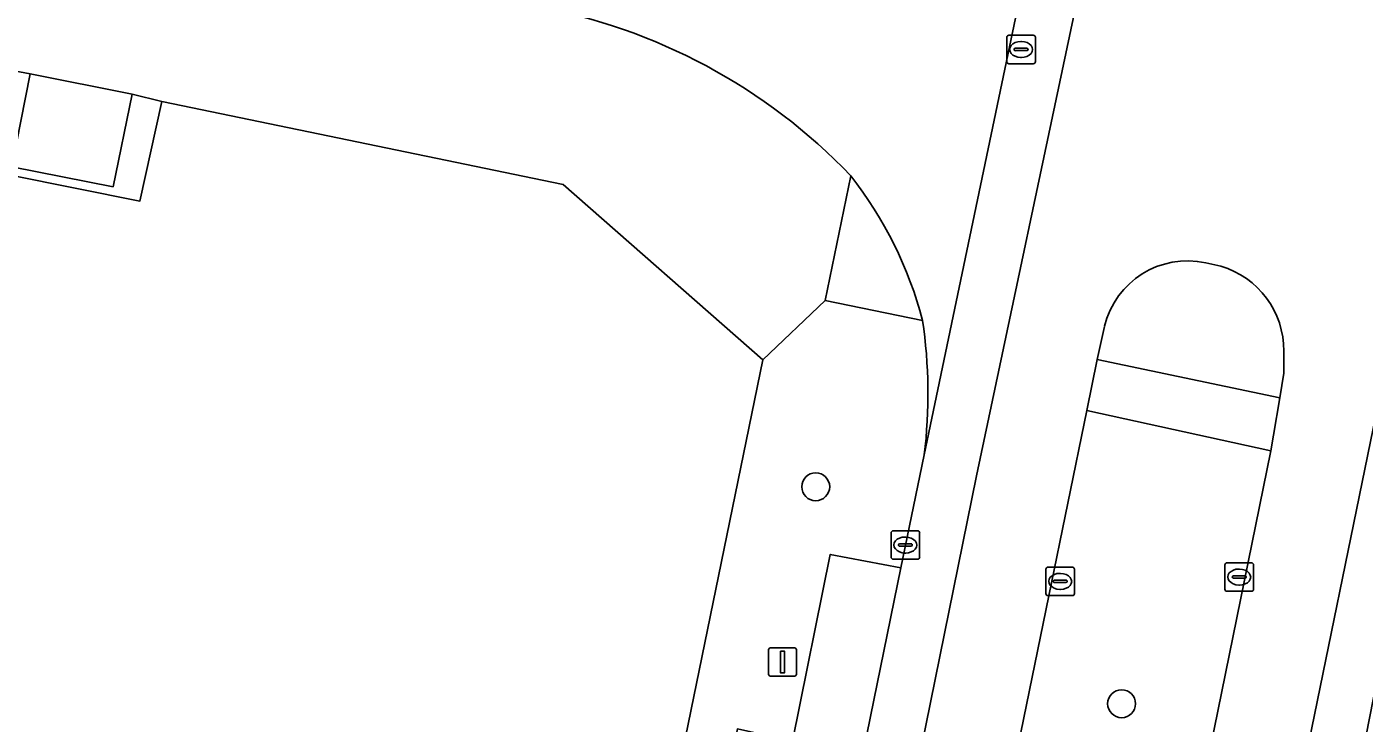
# Model space of a CAD drawing. Extents: x 157692 to 159674, y 381452 to 383291.
# Drawn here: x 158551.38 to 158598.24, y 382449.95 to 382474.36 of the extents above; entities that cross this region are included whole.
import ezdxf

# ---------------------------------------------------------------- set-up
doc = ezdxf.new("R2010")
doc.units = 0
for name, color, linetype in [('IMGEO_Berm_groen', 7, 'Continuous'), ('IMGEO_Boom', 7, 'Continuous'), ('IMGEO_Erf', 7, 'Continuous'), ('IMGEO_Groenvoorziening', 7, 'Continuous'), ('IMGEO_Kolk', 7, 'Continuous'), ('IMGEO_Lichtmast', 7, 'Continuous'), ('IMGEO_Parkeervlak_open', 7, 'Continuous'), ('IMGEO_Rijbaan_lokaal_gesloten', 7, 'Continuous'), ('IMGEO_Rioolput', 7, 'Continuous'), ('IMGEO_Verkeerseiland_groen', 7, 'Continuous'), ('IMGEO_Voetpad_open', 7, 'Continuous')]:
    doc.layers.add(name, color=color, linetype=linetype)

msp = doc.modelspace()

# ---------------------------------------------------------------- linework, layer by layer
at = {"layer": 'IMGEO_Berm_groen'}
msp.add_lwpolyline([(158594.974, 382459.491), (158588.522, 382460.914), (158587.191, 382454.412), (158580.059, 382419.567), (158566.979, 382355.038), (158573.413, 382353.716), (158587.176, 382421.152)], close=True, dxfattribs=at)
at = {"layer": 'IMGEO_Boom'}
for centre in [(158579.027, 382458.235), (158589.744, 382450.631)]:
    msp.add_circle(centre, 0.489, dxfattribs=at)
at = {"layer": 'IMGEO_Erf'}
msp.add_lwpolyline([(158551.807, 382338.849), (158552.915, 382344.297), (158553.891, 382349.094), (158567.581, 382415.871), (158577.178, 382462.682), (158570.176, 382468.831), (158556.118, 382471.739), (158555.348, 382468.252), (158516.523, 382476.068), (158514.539, 382476.468), (158509.694, 382477.443), (158475.129, 382484.401), (158465.109, 382486.418), (158458.989, 382487.647), (158450.596, 382489.334)], dxfattribs=at)
at = {"layer": 'IMGEO_Groenvoorziening'}
msp.add_lwpolyline([(158522.409, 382478.641), (158515.315, 382480.093), (158514.539, 382476.468), (158516.523, 382476.068), (158555.348, 382468.252), (158556.118, 382471.739), (158555.074, 382472), (158554.407, 382468.755), (158550.859, 382469.456), (158551.505, 382472.707), (158550.055, 382472.983)], close=True, dxfattribs=at)
msp.add_lwpolyline([(158580.254, 382469.139), (158579.352, 382464.765), (158582.772, 382464.067)], dxfattribs=at)
msp.add_arc((158569.096, 382460.439), 14.149, 14.8588, 37.9455, dxfattribs=at)
at = {"layer": 'IMGEO_Kolk'}
for p, q in [((158581.667, 382455.768), (158581.667, 382456.62)), ((158581.742, 382456.694), (158582.594, 382456.694)), ((158582.155, 382456.474), (158582.18, 382456.474)), ((158582.668, 382456.62), (158582.668, 382455.768)), ((158581.926, 382456.188), (158581.926, 382456.2)), ((158582.364, 382456.151), (158581.966, 382456.151)), ((158581.969, 382456.237), (158582.367, 382456.237)), ((158582.178, 382455.914), (158582.153, 382455.914)), ((158582.41, 382456.2), (158582.41, 382456.188)), ((158582.594, 382455.694), (158581.742, 382455.694)), ((158587.092, 382454.494), (158587.092, 382455.346)), ((158587.167, 382455.42), (158588.019, 382455.42)), ((158588.093, 382455.346), (158588.093, 382454.494)), ((158593.364, 382454.646), (158593.364, 382455.498)), ((158593.439, 382455.572), (158594.291, 382455.572)), ((158593.852, 382455.352), (158593.877, 382455.352)), ((158594.365, 382455.498), (158594.365, 382454.646)), ((158587.351, 382454.914), (158587.351, 382454.926)), ((158587.789, 382454.877), (158587.391, 382454.877)), ((158587.394, 382454.963), (158587.792, 382454.963)), ((158587.58, 382455.2), (158587.605, 382455.2)), ((158587.835, 382454.926), (158587.835, 382454.914)), ((158593.623, 382455.066), (158593.623, 382455.078)), ((158594.061, 382455.029), (158593.663, 382455.029)), ((158593.666, 382455.115), (158594.064, 382455.115)), ((158594.107, 382455.078), (158594.107, 382455.066)), ((158588.019, 382454.42), (158587.167, 382454.42)), ((158587.603, 382454.64), (158587.578, 382454.64)), ((158594.291, 382454.572), (158593.439, 382454.572)), ((158593.875, 382454.792), (158593.85, 382454.792))]:
    msp.add_line(p, q, dxfattribs=at)
for points in [[(158581.667, 382455.768), (158581.667, 382456.62)], [(158581.742, 382456.694), (158582.594, 382456.694)], [(158582.668, 382456.62), (158582.668, 382455.768)], [(158582.594, 382455.694), (158581.742, 382455.694)], [(158587.092, 382454.494), (158587.092, 382455.346)], [(158587.167, 382455.42), (158588.019, 382455.42)], [(158588.093, 382455.346), (158588.093, 382454.494)], [(158593.364, 382454.646), (158593.364, 382455.498)], [(158593.439, 382455.572), (158594.291, 382455.572)], [(158594.365, 382455.498), (158594.365, 382454.646)], [(158588.019, 382454.42), (158587.167, 382454.42)], [(158594.291, 382454.572), (158593.439, 382454.572)]]:
    msp.add_lwpolyline(points, dxfattribs=at)
for centre, radius, start, end in [((158581.744, 382456.618), 0.0765, 91.552, 178.448), ((158581.744, 382456.618), 0.0765, 91.552, 178.448), ((158582.592, 382456.618), 0.0765, 1.552, 88.448), ((158582.592, 382456.618), 0.0765, 1.552, 88.448), ((158581.966, 382456.197), 0.0403, 85.8775, 175.7526), ((158581.963, 382456.187), 0.0366, 178.938, 274.7102), ((158582.367, 382456.194), 0.043, 264.8664, 352.4533), ((158582.371, 382456.199), 0.0386, 1.7309, 96.639), ((158581.744, 382455.77), 0.0765, 181.552, 268.448), ((158581.744, 382455.77), 0.0765, 181.552, 268.448), ((158582.592, 382455.77), 0.0765, 271.552, 358.448), ((158582.592, 382455.77), 0.0765, 271.552, 358.448), ((158587.169, 382455.344), 0.0765, 91.552, 178.448), ((158587.169, 382455.344), 0.0765, 91.552, 178.448), ((158588.017, 382455.344), 0.0765, 1.552, 88.448), ((158588.017, 382455.344), 0.0765, 1.552, 88.448), ((158593.441, 382455.496), 0.0765, 91.552, 178.448), ((158593.441, 382455.496), 0.0765, 91.552, 178.448), ((158594.289, 382455.496), 0.0765, 1.552, 88.448), ((158594.289, 382455.496), 0.0765, 1.552, 88.448), ((158587.391, 382454.923), 0.0403, 85.8775, 175.7526), ((158587.388, 382454.913), 0.0366, 178.938, 274.7102), ((158587.792, 382454.92), 0.043, 264.8664, 352.4533), ((158587.796, 382454.925), 0.0386, 1.7309, 96.639), ((158593.663, 382455.075), 0.0403, 85.8775, 175.7526), ((158593.66, 382455.065), 0.0366, 178.938, 274.7102), ((158594.064, 382455.072), 0.043, 264.8664, 352.4533), ((158594.068, 382455.077), 0.0386, 1.7309, 96.639), ((158587.169, 382454.496), 0.0765, 181.552, 268.448), ((158587.169, 382454.496), 0.0765, 181.552, 268.448), ((158588.017, 382454.496), 0.0765, 271.552, 358.448), ((158588.017, 382454.496), 0.0765, 271.552, 358.448), ((158593.441, 382454.648), 0.0765, 181.552, 268.448), ((158593.441, 382454.648), 0.0765, 181.552, 268.448), ((158594.289, 382454.648), 0.0765, 271.552, 358.448), ((158594.289, 382454.648), 0.0765, 271.552, 358.448)]:
    msp.add_arc(centre, radius, start, end, dxfattribs=at)
for centre, major_axis, ratio, start_param, end_param in [((158582.154, 382456.194), (-0.387, 0.002), 0.722429, 4.712389, 7.853982), ((158582.179, 382456.194), (-0.39, 0.002), 0.717154, 1.570796, 4.712389), ((158593.851, 382455.072), (-0.387, 0.002), 0.722429, 4.712389, 7.853982), ((158593.876, 382455.072), (-0.39, 0.002), 0.717154, 1.570796, 4.712389), ((158587.579, 382454.92), (-0.387, 0.002), 0.722429, 4.712389, 7.853982), ((158587.604, 382454.92), (-0.39, 0.002), 0.717154, 1.570796, 4.712389)]:
    msp.add_ellipse(centre, major_axis=major_axis, ratio=ratio, start_param=start_param, end_param=end_param, dxfattribs=at)
at = {"layer": 'IMGEO_Lichtmast'}
for p, q in [((158577.467, 382452.593), (158578.257, 382452.593)), ((158578.257, 382452.593), (158577.467, 382452.593)), ((158577.367, 382451.693), (158577.367, 382452.493)), ((158577.367, 382452.493), (158577.367, 382451.693)), ((158578.357, 382452.493), (158578.357, 382451.693)), ((158578.357, 382451.693), (158578.357, 382452.493)), ((158578.257, 382451.593), (158577.467, 382451.593)), ((158577.467, 382451.593), (158578.257, 382451.593))]:
    msp.add_line(p, q, dxfattribs=at)
msp.add_lwpolyline([(158577.787, 382452.468), (158577.937, 382452.468), (158577.937, 382451.718), (158577.787, 382451.718), (158577.787, 382452.468)], dxfattribs=at)
for centre, start, end in [((158577.467, 382452.493), 90, 180), ((158577.467, 382452.493), 90, 180), ((158578.257, 382452.493), 0, 90), ((158578.257, 382452.493), 360, 90), ((158577.467, 382451.693), 180, 270), ((158577.467, 382451.693), 180, 270), ((158578.257, 382451.693), 270, 0), ((158578.257, 382451.693), 270, 0)]:
    msp.add_arc(centre, 0.1, start, end, dxfattribs=at)
at = {"layer": 'IMGEO_Parkeervlak_open'}
msp.add_lwpolyline([(158574.537, 382418.739), (158582.012, 382455.393), (158579.537, 382455.865), (158578.21, 382449.322), (158576.986, 382443.423), (158575.612, 382436.565), (158574.421, 382430.657), (158573.376, 382425.652), (158572.208, 382419.746), (158571, 382413.8), (158569.746, 382407.866), (158568.433, 382401.407), (158567.249, 382395.578), (158565.92, 382388.887), (158564.692, 382383.1), (158563.813, 382378.594), (158562.58, 382372.68), (158561.335, 382366.514), (158559.885, 382359.242), (158562.307, 382358.757)], close=True, dxfattribs=at)
at = {"layer": 'IMGEO_Rijbaan_lokaal_gesloten'}
for points in [[(158626.897, 382663.441), (158613.919, 382600.583), (158592.124, 382493.966), (158591.78, 382492.336), (158584.663, 382458.624), (158576.456, 382418.202), (158561.278, 382343.885), (158559.085, 382332.976)], [(158570.442, 382323.016), (158576.228, 382350.879), (158576.268, 382351.075), (158583.576, 382387.108), (158599.733, 382466.035), (158609.586, 382513.419)], [(158609.586, 382513.419), (158599.733, 382466.035), (158583.576, 382387.108), (158576.268, 382351.075), (158578.202, 382350.697), (158578.94, 382354.449), (158581.424, 382366.714), (158581.731, 382368.157), (158585.535, 382386.77), (158589.629, 382406.841), (158590.118, 382409.384), (158590.128, 382409.434), (158593.528, 382425.909), (158597.626, 382446.019), (158598.566, 382450.838), (158599.776, 382456.65), (158601.623, 382465.39), (158601.786, 382466.067), (158602.857, 382471.213), (158605.63, 382484.188)], [(158582.83, 382459.355), (158589.495, 382491.264)], [(158592.693, 382466.085), (158593.219, 382465.97)], [(158565.678, 382348.953), (158566.54, 382353.187), (158566.979, 382355.038), (158580.059, 382419.567), (158587.191, 382454.412), (158588.522, 382460.914), (158588.892, 382462.702), (158589.146, 382463.86)], [(158595.425, 382462.991), (158595.428, 382462.214), (158595.283, 382461.352), (158595.067, 382460.049), (158594.974, 382459.491), (158587.176, 382421.152), (158573.413, 382353.716), (158573.039, 382351.86), (158572.14, 382347.357)]]:
    msp.add_lwpolyline(points, dxfattribs=at)
msp.add_lwpolyline([(158576.456, 382418.202), (158584.663, 382458.624), (158591.78, 382492.336), (158589.807, 382492.761), (158589.624, 382491.884), (158589.495, 382491.264), (158582.83, 382459.355), (158582.012, 382455.393), (158574.537, 382418.739), (158562.307, 382358.757), (158561.806, 382356.259), (158561.547, 382354.975), (158559.276, 382343.829), (158558.305, 382338.921), (158558.047, 382337.432), (158557.222, 382333.606), (158556.963, 382332.377), (158558.877, 382331.964), (158559.085, 382332.976), (158561.278, 382343.885)], close=True, dxfattribs=at)
for centre, radius, start, end in [((158565.599, 382455.126), 20.276, 43.7171, 79.7846), ((158569.096, 382460.439), 14.149, 14.8588, 37.9455), ((158592.053, 382463.166), 2.989, 77.6321, 166.5672), ((158592.345, 382463.016), 3.08, 359.5282, 73.5129), ((158564.709, 382461.488), 18.247, 353.2859, 8.1246)]:
    msp.add_arc(centre, radius, start, end, dxfattribs=at)
at = {"layer": 'IMGEO_Rioolput'}
for p, q in [((158585.796, 382474.067), (158586.648, 382474.067)), ((158585.721, 382473.141), (158585.721, 382473.993)), ((158586.023, 382473.61), (158586.421, 382473.61)), ((158586.209, 382473.847), (158586.234, 382473.847)), ((158586.722, 382473.993), (158586.722, 382473.141)), ((158585.98, 382473.561), (158585.98, 382473.573)), ((158586.418, 382473.524), (158586.02, 382473.524)), ((158586.232, 382473.287), (158586.207, 382473.287)), ((158586.464, 382473.573), (158586.464, 382473.561)), ((158586.648, 382473.067), (158585.796, 382473.067))]:
    msp.add_line(p, q, dxfattribs=at)
for points in [[(158585.796, 382474.067), (158586.648, 382474.067)], [(158585.721, 382473.141), (158585.721, 382473.993)], [(158586.722, 382473.993), (158586.722, 382473.141)], [(158586.648, 382473.067), (158585.796, 382473.067)]]:
    msp.add_lwpolyline(points, dxfattribs=at)
for centre, radius, start, end in [((158585.798, 382473.991), 0.0765, 91.552, 178.448), ((158585.798, 382473.991), 0.0765, 91.552, 178.448), ((158586.646, 382473.991), 0.0765, 1.552, 88.448), ((158586.646, 382473.991), 0.0765, 1.552, 88.448), ((158586.02, 382473.57), 0.0403, 85.8775, 175.7526), ((158586.425, 382473.572), 0.0386, 1.7309, 96.639), ((158585.798, 382473.143), 0.0765, 181.552, 268.448), ((158585.798, 382473.143), 0.0765, 181.552, 268.448), ((158586.017, 382473.56), 0.0366, 178.938, 274.7102), ((158586.421, 382473.567), 0.043, 264.8664, 352.4533), ((158586.646, 382473.143), 0.0765, 271.552, 358.448), ((158586.646, 382473.143), 0.0765, 271.552, 358.448)]:
    msp.add_arc(centre, radius, start, end, dxfattribs=at)
for centre, major_axis, ratio, start_param, end_param in [((158586.208, 382473.567), (-0.387, 0.002), 0.722429, 4.712389, 7.853982), ((158586.233, 382473.567), (-0.39, 0.002), 0.717154, 1.570796, 4.712389)]:
    msp.add_ellipse(centre, major_axis=major_axis, ratio=ratio, start_param=start_param, end_param=end_param, dxfattribs=at)
at = {"layer": 'IMGEO_Verkeerseiland_groen'}
for points in [[(158593.219, 382465.97), (158592.693, 382466.085)], [(158589.146, 382463.86), (158588.892, 382462.702)], [(158588.892, 382462.702), (158595.283, 382461.352), (158595.428, 382462.214), (158595.425, 382462.991)]]:
    msp.add_lwpolyline(points, dxfattribs=at)
for centre, radius, start, end in [((158592.053, 382463.166), 2.989, 77.6321, 166.5672), ((158592.345, 382463.016), 3.08, 359.5282, 73.5129)]:
    msp.add_arc(centre, radius, start, end, dxfattribs=at)
at = {"layer": 'IMGEO_Voetpad_open'}
for points in [[(158554.921, 382478.043), (158545.857, 382479.929), (158523.85, 382484.455), (158523.629, 382484.512), (158523.529, 382484.023), (158523.51, 382484.027), (158522.409, 382478.641), (158550.055, 382472.983), (158551.505, 382472.707), (158555.074, 382472), (158556.118, 382471.739), (158570.176, 382468.831), (158577.178, 382462.682), (158579.352, 382464.765), (158580.254, 382469.139)], [(158582.772, 382464.067), (158579.352, 382464.765), (158577.178, 382462.682), (158567.581, 382415.871), (158553.891, 382349.094), (158552.915, 382344.297), (158551.807, 382338.849)], [(158567.249, 382395.578), (158565.269, 382395.972), (158566.473, 382401.774), (158568.433, 382401.407), (158569.746, 382407.866), (158567.78, 382408.277), (158568.996, 382414.168), (158571, 382413.8), (158572.208, 382419.746), (158570.204, 382420.122), (158571.427, 382426.005), (158573.376, 382425.652), (158574.421, 382430.657), (158572.457, 382431.07), (158573.662, 382436.971), (158575.612, 382436.565), (158576.986, 382443.423), (158575.049, 382443.844), (158576.28, 382449.75), (158578.21, 382449.322), (158579.537, 382455.865), (158582.012, 382455.393), (158582.83, 382459.355)]]:
    msp.add_lwpolyline(points, dxfattribs=at)
for points in [[(158555.074, 382472), (158551.505, 382472.707), (158550.859, 382469.456), (158554.407, 382468.755)], [(158595.283, 382461.352), (158588.892, 382462.702), (158588.522, 382460.914), (158594.974, 382459.491), (158595.067, 382460.049)]]:
    msp.add_lwpolyline(points, close=True, dxfattribs=at)
for centre, radius, start, end in [((158565.599, 382455.126), 20.276, 43.7171, 79.7846), ((158564.709, 382461.488), 18.247, 353.2859, 8.1246)]:
    msp.add_arc(centre, radius, start, end, dxfattribs=at)

doc.saveas('drawing.dxf')
